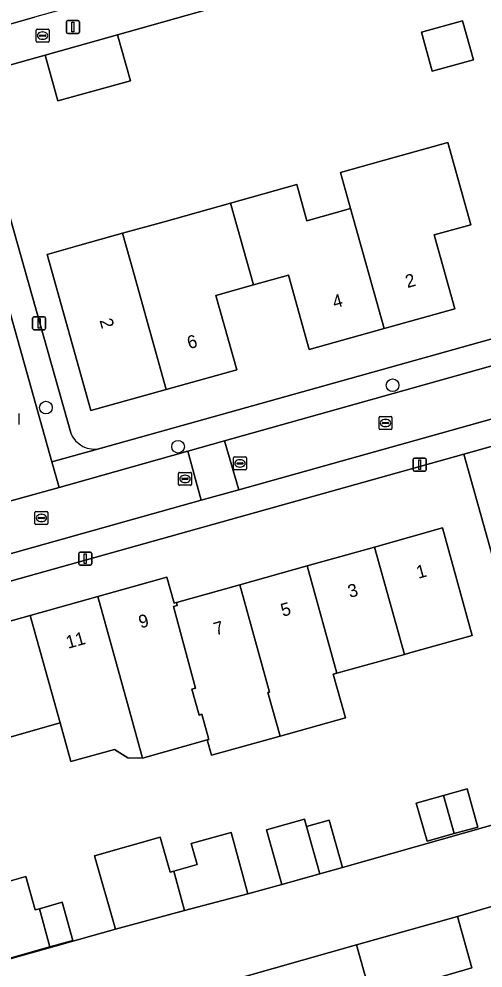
# Model space of a CAD drawing. Extents: x 159626 to 160723, y 388173 to 389416.
# Drawn here: x 159939.9 to 159975.7, y 388311.2 to 388384.4 of the extents above; entities that cross this region are included whole.
import ezdxf

# ---------------------------------------------------------------- set-up
doc = ezdxf.new("R2010")
doc.units = 0
for name, color, linetype in [('IMGEO_Boom', 7, 'Continuous'), ('IMGEO_Erf', 7, 'Continuous'), ('IMGEO_Kolk', 7, 'Continuous'), ('IMGEO_Lichtmast', 7, 'Continuous'), ('IMGEO_Pand', 7, 'Continuous'), ('IMGEO_Pand_nummerreeks', 7, 'Continuous'), ('IMGEO_Rijbaan_lokaal_open', 7, 'Continuous'), ('IMGEO_Rioolput', 7, 'Continuous'), ('IMGEO_Voetpad_open', 7, 'Continuous')]:
    doc.layers.add(name, color=color, linetype=linetype)

msp = doc.modelspace()

# ---------------------------------------------------------------- linework, layer by layer
at = {"layer": 'IMGEO_Boom'}
for centre in [(159968.711, 388356.155), (159941.947, 388354.433), (159952.155, 388351.414)]:
    msp.add_circle(centre, 0.489, dxfattribs=at)
at = {"layer": 'IMGEO_Erf'}
for points in [[(159916.277, 388450.838), (159935.271, 388382.932), (159941.079, 388384.587)], [(160000, 388375.527), (159994.177, 388396.414), (159947.477, 388383.221), (159948.468, 388379.677), (159942.873, 388378.114), (159941.881, 388381.657), (159936.09, 388380.029), (159943.86, 388352.486)], [(159946.202, 388351.292), (160000, 388366.355), (160000.538, 388366.506)], [(160002.659, 388358.831), (160000, 388358.057), (159979.968, 388352.449), (159989.082, 388319.636), (159973.704, 388315.148), (159974.832, 388311.182), (159967.061, 388308.893), (159965.933, 388312.938), (159955.328, 388309.946)], [(159898.627, 388300.424), (159947.315, 388314.161), (159945.687, 388319.812), (159950.757, 388321.273), (159951.538, 388318.563), (159951.814, 388318.64), (159953.618, 388319.145), (159953.159, 388320.782), (159956.239, 388321.631), (159957.546, 388316.894), (159960.167, 388317.594), (159958.97, 388321.828), (159961.911, 388322.659), (159962.07, 388322.081), (159963.812, 388322.574), (159964.846, 388318.917), (159981.791, 388323.72), (159974.2, 388350.834), (159884.421, 388325.702)], [(159935.572, 388336.94), (159940.742, 388338.39), (159945.951, 388339.851), (159951.278, 388341.345), (159951.845, 388339.332), (159952.024, 388339.382), (159956.925, 388340.756), (159962.113, 388342.21), (159967.308, 388343.667), (159972.554, 388345.137), (159974.85, 388336.847), (159970.036, 388335.498), (159969.615, 388335.38), (159964.398, 388333.918), (159964.118, 388333.839), (159965.06, 388330.479), (159960.029, 388329.068), (159954.733, 388327.584), (159954.399, 388328.773), (159949.408, 388327.352), (159948.269, 388327.383), (159947.232, 388328.032), (159943.875, 388327.106), (159943.053, 388330.083), (159937.874, 388328.631)]]:
    msp.add_lwpolyline(points, dxfattribs=at)
for points in [[(159971.763, 388380.409), (159970.929, 388383.42), (159974.113, 388384.301), (159974.947, 388381.29)], [(159951.07, 388368.79), (159956.199, 388370.225), (159961.309, 388371.655), (159962.087, 388368.87), (159965.456, 388369.813), (159964.674, 388372.596), (159967.804, 388373.472), (159972.971, 388374.918), (159974.751, 388368.555), (159971.928, 388367.764), (159973.521, 388362.07), (159968.062, 388360.544), (159962.275, 388358.926), (159960.662, 388364.66), (159957.975, 388363.904), (159955.062, 388363.085), (159956.674, 388357.35), (159951.229, 388355.826), (159945.416, 388354.199), (159942.039, 388366.264), (159944.565, 388366.971), (159947.871, 388367.895)], [(159972.647, 388324.487), (159974.453, 388324.993), (159975.281, 388322.04), (159973.47, 388321.532), (159971.365, 388320.942), (159970.537, 388323.896)], [(159935.341, 388316.79), (159940.404, 388318.215), (159941.125, 388315.65), (159941.446, 388315.74), (159943.208, 388316.233), (159944.033, 388313.292), (159942.262, 388312.794), (159936.89, 388311.284), (159933.55, 388310.344), (159931.827, 388309.859), (159929.259, 388309.136), (159928.176, 388312.987), (159930.573, 388313.662), (159930.832, 388312.696), (159931.031, 388312.752), (159932.738, 388313.232), (159932.001, 388315.85)]]:
    msp.add_lwpolyline(points, close=True, dxfattribs=at)
msp.add_arc((159945.697, 388353.196), 1.97, 201.12877, 284.84437, dxfattribs=at)
at = {"layer": 'IMGEO_Kolk'}
for p, q in [((159941.195, 388382.739), (159941.195, 388383.591)), ((159941.27, 388383.665), (159942.122, 388383.665)), ((159941.683, 388383.445), (159941.708, 388383.445)), ((159942.196, 388383.591), (159942.196, 388382.739)), ((159942.122, 388382.665), (159941.27, 388382.665)), ((159941.454, 388383.159), (159941.454, 388383.171)), ((159941.892, 388383.122), (159941.494, 388383.122)), ((159941.497, 388383.208), (159941.895, 388383.208)), ((159941.706, 388382.885), (159941.681, 388382.885)), ((159941.938, 388383.171), (159941.938, 388383.159)), ((159939.871, 388353.988), (159939.871, 388353.136)), ((159967.658, 388352.822), (159967.658, 388353.674)), ((159967.733, 388353.748), (159968.585, 388353.748)), ((159967.917, 388353.242), (159967.917, 388353.254)), ((159967.96, 388353.291), (159968.358, 388353.291)), ((159968.146, 388353.528), (159968.171, 388353.528)), ((159968.401, 388353.254), (159968.401, 388353.242)), ((159968.659, 388353.674), (159968.659, 388352.822)), ((159968.585, 388352.748), (159967.733, 388352.748)), ((159968.355, 388353.205), (159967.957, 388353.205)), ((159968.169, 388352.968), (159968.144, 388352.968)), ((159956.427, 388349.696), (159956.427, 388350.548)), ((159956.502, 388350.622), (159957.354, 388350.622)), ((159956.915, 388350.402), (159956.94, 388350.402)), ((159957.428, 388350.548), (159957.428, 388349.696)), ((159957.354, 388349.622), (159956.502, 388349.622)), ((159956.686, 388350.116), (159956.686, 388350.128)), ((159957.124, 388350.079), (159956.726, 388350.079)), ((159956.729, 388350.165), (159957.127, 388350.165)), ((159956.938, 388349.842), (159956.913, 388349.842)), ((159957.17, 388350.128), (159957.17, 388350.116)), ((159952.185, 388348.506), (159952.185, 388349.358)), ((159952.26, 388349.432), (159953.112, 388349.432)), ((159952.444, 388348.926), (159952.444, 388348.938)), ((159952.882, 388348.889), (159952.484, 388348.889)), ((159952.487, 388348.975), (159952.885, 388348.975)), ((159952.673, 388349.212), (159952.698, 388349.212)), ((159952.928, 388348.938), (159952.928, 388348.926)), ((159953.186, 388349.358), (159953.186, 388348.506)), ((159953.112, 388348.432), (159952.26, 388348.432)), ((159952.696, 388348.652), (159952.671, 388348.652))]:
    msp.add_line(p, q, dxfattribs=at)
for points in [[(159941.195, 388382.739), (159941.195, 388383.591)], [(159941.27, 388383.665), (159942.122, 388383.665)], [(159942.196, 388383.591), (159942.196, 388382.739)], [(159942.122, 388382.665), (159941.27, 388382.665)], [(159939.871, 388353.988), (159939.871, 388353.136)], [(159967.658, 388352.822), (159967.658, 388353.674)], [(159967.733, 388353.748), (159968.585, 388353.748)], [(159968.659, 388353.674), (159968.659, 388352.822)], [(159968.585, 388352.748), (159967.733, 388352.748)], [(159956.427, 388349.696), (159956.427, 388350.548)], [(159956.502, 388350.622), (159957.354, 388350.622)], [(159957.428, 388350.548), (159957.428, 388349.696)], [(159957.354, 388349.622), (159956.502, 388349.622)], [(159952.185, 388348.506), (159952.185, 388349.358)], [(159952.26, 388349.432), (159953.112, 388349.432)], [(159953.186, 388349.358), (159953.186, 388348.506)], [(159953.112, 388348.432), (159952.26, 388348.432)]]:
    msp.add_lwpolyline(points, dxfattribs=at)
for centre, radius, start, end in [((159941.272, 388383.589), 0.0765, 91.55205, 178.44795), ((159941.272, 388383.589), 0.0765, 91.55205, 178.44795), ((159942.12, 388383.589), 0.0765, 1.55205, 88.44795), ((159942.12, 388383.589), 0.0765, 1.55205, 88.44795), ((159941.272, 388382.741), 0.0765, 181.55205, 268.44795), ((159941.272, 388382.741), 0.0765, 181.55205, 268.44795), ((159941.494, 388383.168), 0.0403, 85.87752, 175.75265), ((159941.491, 388383.158), 0.0366, 178.93798, 274.71019), ((159941.895, 388383.165), 0.043, 264.86636, 352.45326), ((159941.899, 388383.17), 0.0386, 1.73085, 96.63898), ((159942.12, 388382.741), 0.0765, 271.55205, 358.44795), ((159942.12, 388382.741), 0.0765, 271.55205, 358.44795), ((159967.735, 388353.672), 0.0765, 91.55205, 178.44795), ((159967.735, 388353.672), 0.0765, 91.55205, 178.44795), ((159967.957, 388353.251), 0.0403, 85.87752, 175.75265), ((159967.954, 388353.241), 0.0366, 178.93798, 274.71019), ((159968.358, 388353.248), 0.043, 264.86636, 352.45326), ((159968.362, 388353.253), 0.0386, 1.73085, 96.63898), ((159968.583, 388353.672), 0.0765, 1.55205, 88.44795), ((159968.583, 388353.672), 0.0765, 1.55205, 88.44795), ((159967.735, 388352.824), 0.0765, 181.55205, 268.44795), ((159967.735, 388352.824), 0.0765, 181.55205, 268.44795), ((159968.583, 388352.824), 0.0765, 271.55205, 358.44795), ((159968.583, 388352.824), 0.0765, 271.55205, 358.44795), ((159956.504, 388350.546), 0.0765, 91.55205, 178.44795), ((159956.504, 388350.546), 0.0765, 91.55205, 178.44795), ((159957.352, 388350.546), 0.0765, 1.55205, 88.44795), ((159957.352, 388350.546), 0.0765, 1.55205, 88.44795), ((159956.504, 388349.698), 0.0765, 181.55205, 268.44795), ((159956.504, 388349.698), 0.0765, 181.55205, 268.44795), ((159956.726, 388350.125), 0.0403, 85.87752, 175.75265), ((159956.723, 388350.115), 0.0366, 178.93798, 274.71019), ((159957.127, 388350.122), 0.043, 264.86636, 352.45326), ((159957.131, 388350.127), 0.0386, 1.73085, 96.63898), ((159957.352, 388349.698), 0.0765, 271.55205, 358.44795), ((159957.352, 388349.698), 0.0765, 271.55205, 358.44795), ((159952.262, 388349.356), 0.0765, 91.55205, 178.44795), ((159952.262, 388349.356), 0.0765, 91.55205, 178.44795), ((159952.484, 388348.935), 0.0403, 85.87752, 175.75265), ((159952.481, 388348.925), 0.0366, 178.93798, 274.71019), ((159952.885, 388348.932), 0.043, 264.86636, 352.45326), ((159952.889, 388348.937), 0.0386, 1.73085, 96.63898), ((159953.11, 388349.356), 0.0765, 1.55205, 88.44795), ((159953.11, 388349.356), 0.0765, 1.55205, 88.44795), ((159952.262, 388348.508), 0.0765, 181.55205, 268.44795), ((159952.262, 388348.508), 0.0765, 181.55205, 268.44795), ((159953.11, 388348.508), 0.0765, 271.55205, 358.44795), ((159953.11, 388348.508), 0.0765, 271.55205, 358.44795)]:
    msp.add_arc(centre, radius, start, end, dxfattribs=at)
for centre, major_axis, ratio, start_param, end_param in [((159941.682, 388383.165), (-0.387, 0.002), 0.722429, 4.712389, 7.853982), ((159941.707, 388383.165), (-0.39, 0.002), 0.717154, 1.570796, 4.712389), ((159968.145, 388353.248), (-0.387, 0.002), 0.722429, 4.712389, 7.853982), ((159968.17, 388353.248), (-0.39, 0.002), 0.717154, 1.570796, 4.712389), ((159956.914, 388350.122), (-0.387, 0.002), 0.722429, 4.712389, 7.853982), ((159956.939, 388350.122), (-0.39, 0.002), 0.717154, 1.570796, 4.712389), ((159952.672, 388348.932), (-0.387, 0.002), 0.722429, 4.712389, 7.853982), ((159952.697, 388348.932), (-0.39, 0.002), 0.717154, 1.570796, 4.712389)]:
    msp.add_ellipse(centre, major_axis=major_axis, ratio=ratio, start_param=start_param, end_param=end_param, dxfattribs=at)
at = {"layer": 'IMGEO_Lichtmast'}
for p, q in [((159943.539, 388383.421), (159943.539, 388384.221)), ((159943.539, 388384.221), (159943.539, 388383.421)), ((159943.639, 388384.321), (159944.429, 388384.321)), ((159944.429, 388384.321), (159943.639, 388384.321)), ((159944.529, 388384.221), (159944.529, 388383.421)), ((159944.529, 388383.421), (159944.529, 388384.221)), ((159944.429, 388383.321), (159943.639, 388383.321)), ((159943.639, 388383.321), (159944.429, 388383.321)), ((159940.926, 388360.551), (159940.926, 388361.351)), ((159940.926, 388361.351), (159940.926, 388360.551)), ((159941.026, 388361.451), (159941.816, 388361.451)), ((159941.816, 388361.451), (159941.026, 388361.451)), ((159941.916, 388361.351), (159941.916, 388360.551)), ((159941.916, 388360.551), (159941.916, 388361.351)), ((159941.816, 388360.451), (159941.026, 388360.451)), ((159941.026, 388360.451), (159941.816, 388360.451)), ((159970.3, 388349.631), (159970.3, 388350.431)), ((159970.3, 388350.431), (159970.3, 388349.631)), ((159970.4, 388350.531), (159971.19, 388350.531)), ((159971.19, 388350.531), (159970.4, 388350.531)), ((159971.29, 388350.431), (159971.29, 388349.631)), ((159971.29, 388349.631), (159971.29, 388350.431)), ((159971.19, 388349.531), (159970.4, 388349.531)), ((159970.4, 388349.531), (159971.19, 388349.531)), ((159944.493, 388342.371), (159944.493, 388343.171)), ((159944.493, 388343.171), (159944.493, 388342.371)), ((159944.593, 388343.271), (159945.383, 388343.271)), ((159945.383, 388343.271), (159944.593, 388343.271)), ((159945.483, 388343.171), (159945.483, 388342.371)), ((159945.483, 388342.371), (159945.483, 388343.171)), ((159945.383, 388342.271), (159944.593, 388342.271)), ((159944.593, 388342.271), (159945.383, 388342.271))]:
    msp.add_line(p, q, dxfattribs=at)
for points in [[(159943.959, 388384.196), (159944.109, 388384.196), (159944.109, 388383.446), (159943.959, 388383.446), (159943.959, 388384.196)], [(159941.346, 388361.326), (159941.496, 388361.326), (159941.496, 388360.576), (159941.346, 388360.576), (159941.346, 388361.326)], [(159970.72, 388350.406), (159970.87, 388350.406), (159970.87, 388349.656), (159970.72, 388349.656), (159970.72, 388350.406)], [(159944.913, 388343.146), (159945.063, 388343.146), (159945.063, 388342.396), (159944.913, 388342.396), (159944.913, 388343.146)]]:
    msp.add_lwpolyline(points, dxfattribs=at)
for centre, start, end in [((159943.639, 388384.221), 90, 180), ((159943.639, 388384.221), 90, 180), ((159944.429, 388384.221), 0, 90), ((159944.429, 388384.221), 360, 90), ((159943.639, 388383.421), 180, 270), ((159943.639, 388383.421), 180, 270), ((159944.429, 388383.421), 270, 0), ((159944.429, 388383.421), 270, 0), ((159941.026, 388361.351), 90, 180), ((159941.026, 388361.351), 90, 180), ((159941.816, 388361.351), 0, 90), ((159941.816, 388361.351), 360, 90), ((159941.026, 388360.551), 180, 270), ((159941.026, 388360.551), 180, 270), ((159941.816, 388360.551), 270, 0), ((159941.816, 388360.551), 270, 0), ((159970.4, 388350.431), 90, 180), ((159970.4, 388350.431), 90, 180), ((159971.19, 388350.431), 0, 90), ((159971.19, 388350.431), 360, 90), ((159970.4, 388349.631), 180, 270), ((159970.4, 388349.631), 180, 270), ((159971.19, 388349.631), 270, 0), ((159971.19, 388349.631), 270, 0), ((159944.593, 388343.171), 90, 180), ((159944.593, 388343.171), 90, 180), ((159945.383, 388343.171), 0, 90), ((159945.383, 388343.171), 360, 90), ((159944.593, 388342.371), 180, 270), ((159944.593, 388342.371), 180, 270), ((159945.383, 388342.371), 270, 0), ((159945.383, 388342.371), 270, 0)]:
    msp.add_arc(centre, 0.1, start, end, dxfattribs=at)
at = {"layer": 'IMGEO_Pand'}
for points in [[(159974.947, 388381.29), (159974.113, 388384.301), (159970.929, 388383.42), (159971.763, 388380.409)], [(159947.477, 388383.221), (159941.881, 388381.657), (159942.873, 388378.114), (159948.468, 388379.677)], [(159971.928, 388367.764), (159974.751, 388368.555), (159972.971, 388374.918), (159967.804, 388373.472), (159964.674, 388372.596), (159965.456, 388369.813), (159968.062, 388360.544), (159973.521, 388362.07)], [(159968.062, 388360.544), (159965.456, 388369.813), (159962.087, 388368.87), (159961.309, 388371.655), (159956.199, 388370.225), (159957.975, 388363.904), (159960.662, 388364.66), (159962.275, 388358.926)], [(159957.975, 388363.904), (159956.199, 388370.225), (159951.07, 388368.79), (159947.871, 388367.895), (159948.704, 388364.888), (159951.229, 388355.826), (159956.674, 388357.35), (159955.062, 388363.085)], [(159951.229, 388355.826), (159948.704, 388364.888), (159947.871, 388367.895), (159944.565, 388366.971), (159942.039, 388366.264), (159945.416, 388354.199)], [(159967.308, 388343.667), (159969.615, 388335.38), (159970.036, 388335.498), (159974.85, 388336.847), (159972.554, 388345.137)], [(159967.308, 388343.667), (159962.113, 388342.21), (159964.398, 388333.918), (159969.615, 388335.38)], [(159962.113, 388342.21), (159956.925, 388340.756), (159959.21, 388332.463), (159959.087, 388332.428), (159960.029, 388329.068), (159965.06, 388330.479), (159964.118, 388333.839), (159964.398, 388333.918)], [(159945.951, 388339.851), (159948.314, 388331.313), (159949.408, 388327.352), (159954.399, 388328.773), (159954.531, 388328.811), (159953.978, 388330.751), (159953.766, 388330.692), (159953.207, 388332.685), (159953.505, 388332.768), (159951.792, 388339.067), (159952.09, 388339.15), (159952.024, 388339.382), (159951.845, 388339.332), (159951.278, 388341.345)], [(159956.925, 388340.756), (159952.024, 388339.382), (159952.09, 388339.15), (159951.792, 388339.067), (159953.505, 388332.768), (159953.207, 388332.685), (159953.766, 388330.692), (159953.978, 388330.751), (159954.531, 388328.811), (159954.399, 388328.773), (159954.733, 388327.584), (159960.029, 388329.068), (159959.087, 388332.428), (159959.21, 388332.463)], [(159940.742, 388338.39), (159943.053, 388330.083), (159943.875, 388327.106), (159947.232, 388328.032), (159948.269, 388327.383), (159949.408, 388327.352), (159948.314, 388331.313), (159945.951, 388339.851)], [(159940.742, 388338.39), (159935.572, 388336.94), (159937.874, 388328.631), (159943.053, 388330.083)], [(159973.47, 388321.532), (159975.281, 388322.04), (159974.453, 388324.993), (159972.647, 388324.487)], [(159973.47, 388321.532), (159972.647, 388324.487), (159970.537, 388323.896), (159971.365, 388320.942)], [(159962.07, 388322.081), (159961.911, 388322.659), (159958.97, 388321.828), (159960.167, 388317.594), (159963.08, 388318.418)], [(159963.812, 388322.574), (159962.07, 388322.081), (159963.08, 388318.418), (159964.846, 388318.917)], [(159951.814, 388318.64), (159951.538, 388318.563), (159950.757, 388321.273), (159945.687, 388319.812), (159947.315, 388314.161), (159952.657, 388315.588)], [(159953.618, 388319.145), (159951.814, 388318.64), (159952.657, 388315.588), (159957.546, 388316.894), (159956.239, 388321.631), (159953.159, 388320.782)], [(159935.341, 388316.79), (159936.89, 388311.284), (159942.262, 388312.794), (159941.446, 388315.74), (159941.125, 388315.65), (159940.404, 388318.215)], [(159941.446, 388315.74), (159942.262, 388312.794), (159944.033, 388313.292), (159943.208, 388316.233)], [(159973.704, 388315.148), (159965.933, 388312.938), (159967.061, 388308.893), (159974.832, 388311.182)]]:
    msp.add_lwpolyline(points, close=True, dxfattribs=at)
at = {"layer": 'IMGEO_Rijbaan_lokaal_open'}
for points in [[(159926.792, 388406.01), (159922.879, 388404.913), (159938.495, 388349.196), (159939.056, 388347.194), (159942.965, 388348.27), (159942.411, 388350.247)], [(159956.827, 388348.085), (160000, 388360.194), (160004.026, 388361.323), (160002.976, 388365.124), (160000, 388364.29), (159955.746, 388351.86)], [(159956.827, 388348.085), (159955.746, 388351.86), (159952.912, 388351.064), (159953.939, 388347.275)], [(159953.939, 388347.275), (159952.912, 388351.064), (159942.965, 388348.27), (159939.056, 388347.194), (159901.439, 388336.64), (159902.417, 388332.825)]]:
    msp.add_lwpolyline(points, close=True, dxfattribs=at)
msp.add_lwpolyline([(159955.328, 388309.946), (159965.933, 388312.938), (159973.704, 388315.148), (159989.082, 388319.636), (159979.968, 388352.449), (159974.2, 388350.834), (159981.791, 388323.72), (159964.846, 388318.917), (159963.08, 388318.418), (159960.167, 388317.594), (159957.546, 388316.894), (159952.657, 388315.588), (159947.315, 388314.161), (159898.627, 388300.424)], dxfattribs=at)
at = {"layer": 'IMGEO_Rioolput'}
for p, q in [((159941.104, 388345.489), (159941.104, 388346.341)), ((159941.179, 388346.415), (159942.031, 388346.415)), ((159941.363, 388345.909), (159941.363, 388345.921)), ((159941.406, 388345.958), (159941.804, 388345.958)), ((159941.592, 388346.195), (159941.617, 388346.195)), ((159941.847, 388345.921), (159941.847, 388345.909)), ((159942.105, 388346.341), (159942.105, 388345.489)), ((159942.031, 388345.415), (159941.179, 388345.415)), ((159941.801, 388345.872), (159941.403, 388345.872)), ((159941.615, 388345.635), (159941.59, 388345.635))]:
    msp.add_line(p, q, dxfattribs=at)
for points in [[(159941.104, 388345.489), (159941.104, 388346.341)], [(159941.179, 388346.415), (159942.031, 388346.415)], [(159942.105, 388346.341), (159942.105, 388345.489)], [(159942.031, 388345.415), (159941.179, 388345.415)]]:
    msp.add_lwpolyline(points, dxfattribs=at)
for centre, radius, start, end in [((159941.181, 388346.339), 0.0765, 91.55205, 178.44795), ((159941.181, 388346.339), 0.0765, 91.55205, 178.44795), ((159941.403, 388345.918), 0.0403, 85.87752, 175.75265), ((159941.4, 388345.908), 0.0366, 178.93798, 274.71019), ((159941.804, 388345.915), 0.043, 264.86636, 352.45326), ((159941.808, 388345.92), 0.0386, 1.73085, 96.63898), ((159942.029, 388346.339), 0.0765, 1.55205, 88.44795), ((159942.029, 388346.339), 0.0765, 1.55205, 88.44795), ((159941.181, 388345.491), 0.0765, 181.55205, 268.44795), ((159941.181, 388345.491), 0.0765, 181.55205, 268.44795), ((159942.029, 388345.491), 0.0765, 271.55205, 358.44795), ((159942.029, 388345.491), 0.0765, 271.55205, 358.44795)]:
    msp.add_arc(centre, radius, start, end, dxfattribs=at)
for centre, major_axis, ratio, start_param, end_param in [((159941.591, 388345.915), (-0.387, 0.002), 0.722429, 4.712389, 7.853982), ((159941.616, 388345.915), (-0.39, 0.002), 0.717154, 1.570796, 4.712389)]:
    msp.add_ellipse(centre, major_axis=major_axis, ratio=ratio, start_param=start_param, end_param=end_param, dxfattribs=at)
at = {"layer": 'IMGEO_Voetpad_open'}
for points in [[(159917.375, 388453.156), (159913.858, 388452.179), (159914.297, 388450.619), (159926.072, 388408.581), (159926.792, 388406.01), (159942.411, 388350.247), (159946.202, 388351.292)], [(159943.86, 388352.486), (159936.09, 388380.029)], [(160000.538, 388366.506), (160000, 388366.355), (159946.202, 388351.292), (159942.411, 388350.247), (159942.965, 388348.27), (159952.912, 388351.064), (159955.746, 388351.86), (160000, 388364.29)], [(160004.83, 388357.995), (160004.026, 388361.323), (160000, 388360.194), (159956.827, 388348.085), (159953.939, 388347.275), (159902.417, 388332.825), (159899.842, 388332.103), (159883.59, 388327.545), (159878.62, 388326.151), (159880.05, 388321.131), (159884.399, 388322.351), (159884.995, 388322.515), (159884.127, 388325.62), (159884.421, 388325.702), (159974.2, 388350.834), (159979.968, 388352.449), (160000, 388358.057), (160002.659, 388358.831)]]:
    msp.add_lwpolyline(points, dxfattribs=at)
msp.add_lwpolyline([(159994.177, 388396.414), (159993.293, 388399.257), (159987.192, 388397.541), (159981.005, 388395.808), (159965.904, 388391.534), (159962.913, 388390.696), (159949.986, 388387.082), (159941.079, 388384.587), (159935.271, 388382.932), (159936.09, 388380.029), (159941.881, 388381.657), (159947.477, 388383.221)], close=True, dxfattribs=at)
msp.add_arc((159945.697, 388353.196), 1.97, 201.12877, 284.84437, dxfattribs=at)

# ---------------------------------------------------------------- texts
at = {"layer": 'IMGEO_Pand_nummerreeks'}
for s, rotation, p in [('2', 15.61883, (159969.846, 388363.66)), ('4', 15.61919, (159964.225, 388362.088)), ('2', 285.63696, (159946.079, 388361.178)), ('6', 15.63639, (159953.007, 388358.94)), ('1', 15.65887, (159970.695, 388341.209)), ('3', 15.65887, (159965.408, 388339.727)), ('5', 15.65894, (159960.231, 388338.277)), ('9', 15.66467, (159949.263, 388337.373)), ('7', 15.65894, (159955.053, 388336.825)), ('11', 15.66673, (159943.657, 388335.802))]:
    msp.add_text(s, height=1, rotation=rotation, dxfattribs=at).set_placement(p)

doc.saveas('drawing.dxf')
